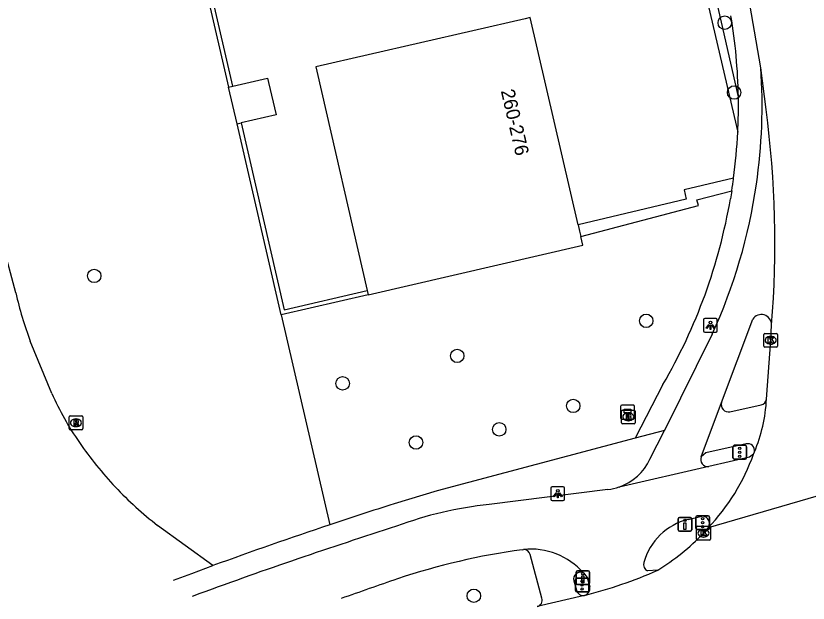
# Model space of a CAD drawing. Extents: x 156414 to 157775, y 382335 to 383765.
# Drawn here: x 156601.6 to 156659.2, y 382920.5 to 382963.2 of the extents above; entities that cross this region are included whole.
import ezdxf

# ---------------------------------------------------------------- set-up
doc = ezdxf.new("R2010")
doc.units = 0
for name, color, linetype in [('IMGEO_Boom', 7, 'Continuous'), ('IMGEO_Brandkraan', 7, 'Continuous'), ('IMGEO_Drukknoppaal', 7, 'Continuous'), ('IMGEO_Fietspad_gesloten', 7, 'Continuous'), ('IMGEO_Groenvoorziening', 7, 'Continuous'), ('IMGEO_Haag', 7, 'Continuous'), ('IMGEO_Hectometerpaal', 7, 'Continuous'), ('IMGEO_Kolk', 7, 'Continuous'), ('IMGEO_Lichtpunt', 7, 'Continuous'), ('IMGEO_Muur', 7, 'Continuous'), ('IMGEO_Pand', 7, 'Continuous'), ('IMGEO_Pand_nummerreeks', 7, 'Continuous'), ('IMGEO_Rijbaan_lokaal_gesloten', 7, 'Continuous'), ('IMGEO_Rijbaan_regionaal_gesloten', 7, 'Continuous'), ('IMGEO_Rioolput', 7, 'Continuous'), ('IMGEO_Verkeersregelinstallatiepaal', 7, 'Continuous'), ('IMGEO_Voetpad_gesloten', 7, 'Continuous'), ('IMGEO_Voetpad_open', 7, 'Continuous')]:
    doc.layers.add(name, color=color, linetype=linetype)

msp = doc.modelspace()

# ---------------------------------------------------------------- linework, layer by layer
at = {"layer": 'IMGEO_Boom'}
for centre in [(156653.124, 382962.701), (156653.805, 382957.634), (156607.303, 382944.304), (156647.418, 382941.043), (156633.683, 382938.495), (156625.356, 382936.497), (156642.114, 382934.859), (156636.739, 382933.155), (156630.691, 382932.201), (156634.893, 382921.065)]:
    msp.add_circle(centre, 0.489, dxfattribs=at)
at = {"layer": 'IMGEO_Brandkraan'}
for p, q in [((156645.613, 382933.635), (156645.613, 382934.487)), ((156645.688, 382934.561), (156646.54, 382934.561)), ((156646.614, 382934.487), (156646.614, 382933.635)), ((156646.101, 382934.341), (156646.126, 382934.341)), ((156646.54, 382933.561), (156645.688, 382933.561)), ((156646.124, 382933.781), (156646.099, 382933.781))]:
    msp.add_line(p, q, dxfattribs=at)
for points in [[(156645.613, 382933.635), (156645.613, 382934.487)], [(156645.688, 382934.561), (156646.54, 382934.561)], [(156646.614, 382934.487), (156646.614, 382933.635)], [(156645.961, 382934.261), (156645.961, 382933.861), (156646.174, 382933.861)], [(156646.192, 382934.261), (156645.961, 382934.261)], [(156646.14, 382934.18), (156646.086, 382934.18), (156646.086, 382934.104)], [(156646.086, 382934.104), (156646.139, 382934.104)], [(156646.148, 382934.028), (156646.086, 382934.028), (156646.086, 382933.947)], [(156646.086, 382933.947), (156646.148, 382933.947)], [(156646.54, 382933.561), (156645.688, 382933.561)]]:
    msp.add_lwpolyline(points, dxfattribs=at)
for centre, radius, start, end in [((156645.69, 382934.485), 0.0765, 91.55205, 178.44795), ((156645.69, 382934.485), 0.0765, 91.55205, 178.44795), ((156646.538, 382934.485), 0.0765, 1.55205, 88.44795), ((156646.538, 382934.485), 0.0765, 1.55205, 88.44795), ((156646.141, 382934.142), 0.0379, 267.82845, 90.93552), ((156646.149, 382933.987), 0.0404, 269.87594, 90.50774), ((156646.196, 382934.116), 0.145, 59.4692, 91.53667), ((156646.221, 382934.163), 0.0922, 285.51372, 58.15012), ((156646.226, 382933.971), 0.105, 301.31148, 78.98903), ((156645.69, 382933.637), 0.0765, 181.55205, 268.44795), ((156645.69, 382933.637), 0.0765, 181.55205, 268.44795), ((156646.18, 382934.112), 0.251, 268.66757, 293.53466), ((156646.538, 382933.637), 0.0765, 271.55205, 358.44795), ((156646.538, 382933.637), 0.0765, 271.55205, 358.44795)]:
    msp.add_arc(centre, radius, start, end, dxfattribs=at)
for centre, major_axis, ratio, start_param, end_param in [((156646.1, 382934.061), (-0.387, 0.002), 0.722429, 4.712389, 7.853982), ((156646.125, 382934.061), (-0.39, 0.002), 0.717154, 1.570796, 4.712389)]:
    msp.add_ellipse(centre, major_axis=major_axis, ratio=ratio, start_param=start_param, end_param=end_param, dxfattribs=at)
at = {"layer": 'IMGEO_Drukknoppaal'}
for p, q in [((156649.734, 382925.852), (156649.734, 382926.652)), ((156649.734, 382926.652), (156649.734, 382925.852)), ((156649.834, 382926.752), (156650.624, 382926.752)), ((156650.624, 382926.752), (156649.834, 382926.752)), ((156650.724, 382926.652), (156650.724, 382925.852)), ((156650.724, 382925.852), (156650.724, 382926.652)), ((156650.624, 382925.752), (156649.834, 382925.752)), ((156649.834, 382925.752), (156650.624, 382925.752)), ((156642.317, 382921.984), (156642.317, 382922.784)), ((156642.317, 382922.784), (156642.317, 382921.984)), ((156642.417, 382922.884), (156643.207, 382922.884)), ((156643.207, 382922.884), (156642.417, 382922.884)), ((156643.307, 382922.784), (156643.307, 382921.984)), ((156643.307, 382921.984), (156643.307, 382922.784)), ((156643.207, 382921.884), (156642.417, 382921.884)), ((156642.417, 382921.884), (156643.207, 382921.884))]:
    msp.add_line(p, q, dxfattribs=at)
for points in [[(156650.304, 382926.377), (156650.304, 382925.877), (156650.154, 382925.877), (156650.154, 382926.377), (156650.304, 382926.377)], [(156642.887, 382922.509), (156642.887, 382922.009), (156642.737, 382922.009), (156642.737, 382922.509), (156642.887, 382922.509)]]:
    msp.add_lwpolyline(points, dxfattribs=at)
for centre in [(156650.229, 382926.542), (156642.812, 382922.674)]:
    msp.add_circle(centre, 0.085, dxfattribs=at)
for centre, start, end in [((156649.834, 382926.652), 90, 180), ((156649.834, 382926.652), 90, 180), ((156650.624, 382926.652), 0, 90), ((156650.624, 382926.652), 360, 90), ((156649.834, 382925.852), 180, 270), ((156649.834, 382925.852), 180, 270), ((156650.624, 382925.852), 270, 0), ((156650.624, 382925.852), 270, 0), ((156642.417, 382922.784), 90, 180), ((156642.417, 382922.784), 90, 180), ((156643.207, 382922.784), 0, 90), ((156643.207, 382922.784), 360, 90), ((156642.417, 382921.984), 180, 270), ((156642.417, 382921.984), 180, 270), ((156643.207, 382921.984), 270, 0), ((156643.207, 382921.984), 270, 0)]:
    msp.add_arc(centre, 0.1, start, end, dxfattribs=at)
at = {"layer": 'IMGEO_Fietspad_gesloten'}
for points in [[(156652.89, 382935.116), (156655.156, 382941.158)], [(156652.212, 382940.075), (156648.751, 382933.084)], [(156651.415, 382931.166), (156652.89, 382935.116)], [(156647.691, 382930.993), (156648.751, 382933.084)], [(156655.222, 382931.361), (156654.917, 382931.136), (156651.968, 382930.465)], [(156651.968, 382930.465), (156645.453, 382928.969)], [(156644.635, 382928.781), (156636.006, 382927.701)], [(156650.463, 382926.618), (156651.448, 382926.839)], [(156638.397, 382924.415), (156638.498, 382924.427)], [(156642.858, 382922.734), (156643.131, 382922.398), (156643.324, 382921.704)], [(156648.252, 382922.918), (156647.505, 382922.871)], [(156614.977, 382921.222), (156614.425, 382921.01)]]:
    msp.add_lwpolyline(points, dxfattribs=at)
for centre, radius, start, end in [((156616.026, 382956.674), 39.811, 351.75299, 3.97329), ((156616.066, 382956.659), 39.768, 335.35388, 351.76679), ((156655.783, 382940.76), 0.742, 358.45598, 147.58577), ((156651.886, 382930.969), 0.511, 157.30678, 279.23113), ((156644.184, 382932.621), 3.866, 289.1562, 335.09486), ((156644.172, 382932.668), 3.914, 276.78897, 289.09794), ((156638.789, 382900.837), 27.008, 95.91486, 110.6354), ((156651.549, 382922.288), 4.464, 104.07378, 164.44607), ((156651.512, 382926.332), 0.511, 43.40278, 97.13946), ((156651.456, 382926.315), 0.564, 325.72728, 40.7804), ((156733.987, 382596.679), 345.676, 107.63378, 110.13802), ((156645.146, 382875.169), 49.706, 97.80341, 108.53506), ((156639.034, 382919.348), 5.107, 41.52758, 96.02976), ((156647.743, 382923.331), 0.518, 162.75256, 242.67258), ((156814.928, 382385.308), 568.153, 109.06512, 109.50297), ((156642.765, 382921.629), 0.564, 288.26256, 7.62541)]:
    msp.add_arc(centre, radius, start, end, dxfattribs=at)
at = {"layer": 'IMGEO_Groenvoorziening'}
msp.add_lwpolyline([(156620.887, 382941.481), (156624.416, 382926.223)], dxfattribs=at)
at = {"layer": 'IMGEO_Haag'}
for points in [[(156650.447, 382973.457), (156649.978, 382973.349), (156644.913, 382972.189), (156645.078, 382971.516), (156649.911, 382972.63), (156654.071, 382954.749)], [(156654.113, 382957.323), (156650.532, 382973.082), (156650.447, 382973.457)], [(156653.767, 382951.406), (156650.166, 382950.559), (156650.313, 382949.892), (156642.466, 382948.007)], [(156642.66, 382947.171), (156651.214, 382949.414), (156651.108, 382949.823), (156653.633, 382950.491)]]:
    msp.add_lwpolyline(points, dxfattribs=at)
at = {"layer": 'IMGEO_Hectometerpaal'}
for p, q in [((156645.56, 382934.824), (156645.56, 382933.983)), ((156645.56, 382934.824), (156645.56, 382933.983)), ((156646.476, 382934.908), (156645.635, 382934.908)), ((156646.476, 382934.908), (156645.635, 382934.908)), ((156646.56, 382933.992), (156646.56, 382934.833)), ((156646.56, 382933.992), (156646.56, 382934.833)), ((156645.644, 382933.908), (156646.485, 382933.908)), ((156645.644, 382933.908), (156646.485, 382933.908))]:
    msp.add_line(p, q, dxfattribs=at)
msp.add_lwpolyline([(156646.085, 382934.052), (156646.025, 382934.052), (156646.025, 382934.357), (156645.805, 382934.357), (156645.805, 382934.626), (156646.305, 382934.626), (156646.305, 382934.357), (156646.085, 382934.357), (156646.085, 382934.052)], dxfattribs=at)
for centre, start, end in [((156645.638, 382934.83), 92.4484, 184.28452), ((156645.638, 382934.83), 92.4484, 184.28452), ((156646.482, 382934.83), 2.4484, 94.28452), ((156646.482, 382934.83), 2.4484, 94.28452), ((156645.638, 382933.986), 182.4484, 274.28452), ((156645.638, 382933.986), 182.4484, 274.28452), ((156646.482, 382933.986), 272.4484, 4.28452), ((156646.482, 382933.986), 272.4484, 4.28452)]:
    msp.add_arc(centre, 0.0779, start, end, dxfattribs=at)
at = {"layer": 'IMGEO_Kolk'}
for p, q in [((156655.961, 382939.203), (156655.961, 382940.055)), ((156656.036, 382940.129), (156656.888, 382940.129)), ((156656.449, 382939.909), (156656.474, 382939.909)), ((156656.962, 382940.055), (156656.962, 382939.203)), ((156656.888, 382939.129), (156656.036, 382939.129)), ((156656.472, 382939.349), (156656.447, 382939.349)), ((156651.08, 382925.187), (156651.08, 382926.039)), ((156651.155, 382926.113), (156652.007, 382926.113)), ((156651.568, 382925.893), (156651.593, 382925.893)), ((156652.081, 382926.039), (156652.081, 382925.187)), ((156651.591, 382925.333), (156651.566, 382925.333)), ((156652.007, 382925.113), (156651.155, 382925.113))]:
    msp.add_line(p, q, dxfattribs=at)
for points in [[(156655.961, 382939.203), (156655.961, 382940.055)], [(156656.036, 382940.129), (156656.888, 382940.129)], [(156656.282, 382939.829), (156656.405, 382939.829), (156656.405, 382939.678), (156656.535, 382939.829), (156656.699, 382939.829), (156656.553, 382939.678), (156656.706, 382939.429), (156656.554, 382939.429), (156656.469, 382939.593), (156656.405, 382939.526), (156656.405, 382939.429), (156656.282, 382939.429), (156656.282, 382939.829)], [(156656.962, 382940.055), (156656.962, 382939.203)], [(156656.888, 382939.129), (156656.036, 382939.129)], [(156651.08, 382925.187), (156651.08, 382926.039)], [(156651.155, 382926.113), (156652.007, 382926.113)], [(156652.081, 382926.039), (156652.081, 382925.187)], [(156651.401, 382925.813), (156651.524, 382925.813), (156651.524, 382925.662), (156651.654, 382925.813), (156651.818, 382925.813), (156651.672, 382925.662), (156651.825, 382925.413), (156651.673, 382925.413), (156651.588, 382925.577), (156651.524, 382925.51), (156651.524, 382925.413), (156651.401, 382925.413), (156651.401, 382925.813)], [(156652.007, 382925.113), (156651.155, 382925.113)]]:
    msp.add_lwpolyline(points, dxfattribs=at)
for centre, start, end in [((156656.038, 382940.053), 91.55205, 178.44795), ((156656.038, 382940.053), 91.55205, 178.44795), ((156656.886, 382940.053), 1.55205, 88.44795), ((156656.886, 382940.053), 1.55205, 88.44795), ((156656.038, 382939.205), 181.55205, 268.44795), ((156656.038, 382939.205), 181.55205, 268.44795), ((156656.886, 382939.205), 271.55205, 358.44795), ((156656.886, 382939.205), 271.55205, 358.44795), ((156651.157, 382926.037), 91.55205, 178.44795), ((156651.157, 382926.037), 91.55205, 178.44795), ((156652.005, 382926.037), 1.55205, 88.44795), ((156652.005, 382926.037), 1.55205, 88.44795), ((156651.157, 382925.189), 181.55205, 268.44795), ((156651.157, 382925.189), 181.55205, 268.44795), ((156652.005, 382925.189), 271.55205, 358.44795), ((156652.005, 382925.189), 271.55205, 358.44795)]:
    msp.add_arc(centre, 0.0765, start, end, dxfattribs=at)
for centre, major_axis, ratio, start_param, end_param in [((156656.448, 382939.629), (-0.387, 0.002), 0.722429, 4.712389, 7.853982), ((156656.473, 382939.629), (-0.39, 0.002), 0.717154, 1.570796, 4.712389), ((156651.567, 382925.613), (-0.387, 0.002), 0.722429, 4.712389, 7.853982), ((156651.592, 382925.613), (-0.39, 0.002), 0.717154, 1.570796, 4.712389)]:
    msp.add_ellipse(centre, major_axis=major_axis, ratio=ratio, start_param=start_param, end_param=end_param, dxfattribs=at)
at = {"layer": 'IMGEO_Lichtpunt'}
for p, q in [((156651.589, 382941.114), (156651.589, 382940.307)), ((156651.589, 382941.114), (156651.589, 382940.307)), ((156652.491, 382941.209), (156651.683, 382941.209)), ((156652.491, 382941.209), (156651.683, 382941.209)), ((156652.585, 382940.307), (156652.585, 382941.114)), ((156652.585, 382940.307), (156652.585, 382941.114)), ((156651.683, 382940.213), (156652.491, 382940.213)), ((156651.683, 382940.213), (156652.491, 382940.213)), ((156640.489, 382928.884), (156640.489, 382928.077)), ((156640.489, 382928.884), (156640.489, 382928.077)), ((156641.391, 382928.979), (156640.583, 382928.979)), ((156641.391, 382928.979), (156640.583, 382928.979)), ((156641.485, 382928.077), (156641.485, 382928.884)), ((156641.485, 382928.077), (156641.485, 382928.884)), ((156640.583, 382927.983), (156641.391, 382927.983)), ((156640.583, 382927.983), (156641.391, 382927.983))]:
    msp.add_line(p, q, dxfattribs=at)
for points in [[(156651.963, 382940.778), (156652.002, 382940.75), (156651.814, 382940.488), (156651.776, 382940.515), (156651.963, 382940.778)], [(156652.065, 382940.73), (156652.112, 382940.73), (156652.112, 382940.408), (156652.065, 382940.408), (156652.065, 382940.73)], [(156652.175, 382940.75), (156652.213, 382940.777), (156652.4, 382940.515), (156652.361, 382940.487), (156652.175, 382940.75)], [(156640.863, 382928.548), (156640.902, 382928.52), (156640.714, 382928.258), (156640.676, 382928.285), (156640.863, 382928.548)], [(156640.965, 382928.5), (156641.012, 382928.5), (156641.012, 382928.178), (156640.965, 382928.178), (156640.965, 382928.5)], [(156641.075, 382928.52), (156641.113, 382928.547), (156641.3, 382928.285), (156641.261, 382928.257), (156641.075, 382928.52)]]:
    msp.add_lwpolyline(points, dxfattribs=at)
for centre in [(156652.088, 382940.912), (156640.988, 382928.682)]:
    msp.add_circle(centre, 0.0994, dxfattribs=at)
for centre, start, end in [((156651.683, 382941.114), 90, 180), ((156651.683, 382941.114), 90, 180), ((156652.491, 382941.114), 0, 90), ((156652.491, 382941.114), 0, 90), ((156651.683, 382940.307), 180, 270), ((156651.683, 382940.307), 180, 270), ((156652.491, 382940.307), 270, 0), ((156652.491, 382940.307), 270, 360), ((156640.583, 382928.884), 90, 180), ((156640.583, 382928.884), 90, 180), ((156641.391, 382928.884), 0, 90), ((156641.391, 382928.884), 0, 90), ((156640.583, 382928.077), 180, 270), ((156640.583, 382928.077), 180, 270), ((156641.391, 382928.077), 270, 0), ((156641.391, 382928.077), 270, 360)]:
    msp.add_arc(centre, 0.0946, start, end, dxfattribs=at)
at = {"layer": 'IMGEO_Muur'}
for points in [[(156617.371, 382958.096), (156612.789, 382977.915), (156609.332, 382992.869), (156614.395, 382994.05)], [(156608.948, 382993.108), (156612.478, 382977.842), (156617.066, 382958.026)], [(156620.887, 382941.481), (156617.685, 382955.347)], [(156617.987, 382955.417), (156621.119, 382941.852), (156627.146, 382943.244)], [(156627.216, 382942.942), (156620.887, 382941.481)]]:
    msp.add_lwpolyline(points, dxfattribs=at)
at = {"layer": 'IMGEO_Pand'}
for points in [[(156642.466, 382948.007), (156638.98, 382963.071), (156638.61, 382962.986), (156623.408, 382959.486), (156623.479, 382959.178), (156627.146, 382943.244)], [(156617.371, 382958.096), (156619.9, 382958.678), (156619.972, 382958.367), (156620.516, 382956.003), (156617.987, 382955.417)], [(156617.066, 382958.026), (156617.371, 382958.096)], [(156617.685, 382955.347), (156617.066, 382958.026)], [(156617.685, 382955.347), (156617.987, 382955.417)], [(156642.466, 382948.007), (156642.568, 382947.566), (156642.66, 382947.171)], [(156627.216, 382942.942), (156642.805, 382946.543), (156642.66, 382947.171)], [(156627.146, 382943.244), (156627.216, 382942.942)]]:
    msp.add_lwpolyline(points, dxfattribs=at)
at = {"layer": 'IMGEO_Rijbaan_lokaal_gesloten'}
for points in [[(156655.741, 382959.433), (156654.74, 382965.324), (156653.324, 382972.421)], [(156656.127, 382956.39), (156655.741, 382959.433)], [(156656.164, 382935.349), (156656.463, 382939.629), (156656.525, 382940.74)], [(156655.222, 382931.361), (156655.279, 382931.521)]]:
    msp.add_lwpolyline(points, dxfattribs=at)
for centre, radius, start, end in [((156584.503, 382946.738), 72.271, 355.23901, 7.67458), ((156644.603, 382936.005), 11.579, 337.21475, 356.75011), ((156640.683, 382936.608), 15.457, 316.6448, 340.1545)]:
    msp.add_arc(centre, radius, start, end, dxfattribs=at)
at = {"layer": 'IMGEO_Rijbaan_regionaal_gesloten'}
for points in [[(156660.487, 382928.497), (156651.922, 382925.997)], [(156651.922, 382925.997), (156651.583, 382925.612)], [(156642.942, 382921.094), (156639.503, 382920.282)]]:
    msp.add_lwpolyline(points, dxfattribs=at)
for centre, radius, start, end in [((156639.079, 382937.666), 17.368, 301.88045, 316.04907), ((156634.526, 382954.236), 34.193, 284.24848, 293.667)]:
    msp.add_arc(centre, radius, start, end, dxfattribs=at)
at = {"layer": 'IMGEO_Rioolput'}
for p, q in [((156605.474, 382933.208), (156605.474, 382934.06)), ((156605.549, 382934.134), (156606.401, 382934.134)), ((156605.962, 382933.914), (156605.987, 382933.914)), ((156606.475, 382934.06), (156606.475, 382933.208)), ((156605.985, 382933.354), (156605.96, 382933.354)), ((156606.401, 382933.134), (156605.549, 382933.134))]:
    msp.add_line(p, q, dxfattribs=at)
for points in [[(156605.474, 382933.208), (156605.474, 382934.06)], [(156605.549, 382934.134), (156606.401, 382934.134)], [(156606.475, 382934.06), (156606.475, 382933.208)], [(156606.063, 382933.832), (156605.811, 382933.834), (156605.811, 382933.434)], [(156605.811, 382933.434), (156605.935, 382933.434), (156605.935, 382933.596), (156605.946, 382933.596)], [(156605.989, 382933.753), (156605.935, 382933.753), (156605.935, 382933.672)], [(156605.935, 382933.672), (156605.987, 382933.672)], [(156605.993, 382933.567), (156606.064, 382933.434), (156606.204, 382933.434), (156606.139, 382933.56)], [(156606.401, 382933.134), (156605.549, 382933.134)]]:
    msp.add_lwpolyline(points, dxfattribs=at)
for centre, radius, start, end in [((156605.551, 382934.058), 0.0765, 91.55205, 178.44795), ((156605.551, 382934.058), 0.0765, 91.55205, 178.44795), ((156606.399, 382934.058), 0.0765, 1.55205, 88.44795), ((156606.399, 382934.058), 0.0765, 1.55205, 88.44795), ((156605.945, 382933.543), 0.0533, 26.02933, 88.69889), ((156605.971, 382933.861), 0.19, 274.7715, 282.96867), ((156605.995, 382933.657), 0.0964, 77.00612, 93.18647), ((156606.009, 382933.714), 0.0378, 276.66336, 79.67722), ((156606.062, 382933.722), 0.109, 350.36119, 89.41601), ((156606.06, 382933.722), 0.112, 277.58423, 350.98172), ((156606.044, 382933.507), 0.108, 29.51342, 73.79051), ((156605.551, 382933.21), 0.0765, 181.55205, 268.44795), ((156605.551, 382933.21), 0.0765, 181.55205, 268.44795), ((156606.399, 382933.21), 0.0765, 271.55205, 358.44795), ((156606.399, 382933.21), 0.0765, 271.55205, 358.44795)]:
    msp.add_arc(centre, radius, start, end, dxfattribs=at)
for centre, major_axis, ratio, start_param, end_param in [((156605.961, 382933.634), (-0.387, 0.002), 0.722429, 4.712389, 7.853982), ((156605.986, 382933.634), (-0.39, 0.002), 0.717154, 1.570796, 4.712389)]:
    msp.add_ellipse(centre, major_axis=major_axis, ratio=ratio, start_param=start_param, end_param=end_param, dxfattribs=at)
at = {"layer": 'IMGEO_Verkeersregelinstallatiepaal'}
for p, q in [((156653.721, 382931.098), (156653.721, 382931.898)), ((156653.721, 382931.898), (156653.721, 382931.098)), ((156653.821, 382931.998), (156654.611, 382931.998)), ((156654.611, 382931.998), (156653.821, 382931.998)), ((156654.711, 382931.898), (156654.711, 382931.098)), ((156654.711, 382931.098), (156654.711, 382931.898)), ((156654.611, 382930.998), (156653.821, 382930.998)), ((156653.821, 382930.998), (156654.611, 382930.998)), ((156651.022, 382925.975), (156651.022, 382926.775)), ((156651.022, 382926.775), (156651.022, 382925.975)), ((156651.122, 382926.875), (156651.912, 382926.875)), ((156651.912, 382926.875), (156651.122, 382926.875)), ((156652.012, 382926.775), (156652.012, 382925.975)), ((156652.012, 382925.975), (156652.012, 382926.775)), ((156651.912, 382925.875), (156651.122, 382925.875)), ((156651.122, 382925.875), (156651.912, 382925.875)), ((156642.268, 382921.454), (156642.268, 382922.254)), ((156642.268, 382922.254), (156642.268, 382921.454)), ((156642.368, 382922.354), (156643.158, 382922.354)), ((156643.158, 382922.354), (156642.368, 382922.354)), ((156643.258, 382922.254), (156643.258, 382921.454)), ((156643.258, 382921.454), (156643.258, 382922.254)), ((156643.158, 382921.354), (156642.368, 382921.354)), ((156642.368, 382921.354), (156643.158, 382921.354))]:
    msp.add_line(p, q, dxfattribs=at)
for centre in [(156654.216, 382931.788), (156654.216, 382931.498), (156654.216, 382931.208), (156651.517, 382926.665), (156651.517, 382926.375), (156651.517, 382926.085), (156642.763, 382922.144), (156642.763, 382921.854), (156642.763, 382921.564)]:
    msp.add_circle(centre, 0.085, dxfattribs=at)
for centre, start, end in [((156653.821, 382931.898), 90, 180), ((156653.821, 382931.898), 90, 180), ((156654.611, 382931.898), 0, 90), ((156654.611, 382931.898), 360, 90), ((156653.821, 382931.098), 180, 270), ((156653.821, 382931.098), 180, 270), ((156654.611, 382931.098), 270, 0), ((156654.611, 382931.098), 270, 0), ((156651.122, 382926.775), 90, 180), ((156651.122, 382926.775), 90, 180), ((156651.912, 382926.775), 0, 90), ((156651.912, 382926.775), 360, 90), ((156651.122, 382925.975), 180, 270), ((156651.122, 382925.975), 180, 270), ((156651.912, 382925.975), 270, 0), ((156651.912, 382925.975), 270, 0), ((156642.368, 382922.254), 90, 180), ((156642.368, 382922.254), 90, 180), ((156643.158, 382922.254), 0, 90), ((156643.158, 382922.254), 360, 90), ((156642.368, 382921.454), 180, 270), ((156642.368, 382921.454), 180, 270), ((156643.158, 382921.454), 270, 0), ((156643.158, 382921.454), 270, 0)]:
    msp.add_arc(centre, 0.1, start, end, dxfattribs=at)
at = {"layer": 'IMGEO_Voetpad_gesloten'}
for points in [[(156601.609, 382943.07), (156600.671, 382946.61), (156599.839, 382949.279), (156598.895, 382951.91), (156597.909, 382954.168), (156596.778, 382956.358), (156594.957, 382959.345), (156592.924, 382962.192)], [(156604.219, 382935.773), (156602.659, 382939.561)], [(156615.929, 382923.255), (156611.915, 382926.177)], [(156613.064, 382922.193), (156614.39, 382922.687), (156615.929, 382923.255)]]:
    msp.add_lwpolyline(points, dxfattribs=at)
for centre, radius, start, end in [((156626.571, 382948.628), 25.573, 192.55214, 200.76544), ((156624.543, 382944.833), 22.252, 204.02484, 214.58705), ((156628.657, 382947.678), 27.254, 214.60136, 223.34695), ((156628.33, 382947.353), 26.793, 223.32219, 232.21761)]:
    msp.add_arc(centre, radius, start, end, dxfattribs=at)
at = {"layer": 'IMGEO_Voetpad_open'}
for points in [[(156654.071, 382954.749), (156654.079, 382954.913), (156654.086, 382955.078), (156654.092, 382955.242)], [(156653.633, 382950.491), (156653.669, 382950.723), (156653.704, 382950.955), (156653.737, 382951.187), (156653.752, 382951.296), (156653.767, 382951.406)], [(156653.633, 382950.491), (156653.586, 382950.199), (156653.537, 382949.907)], [(156648.633, 382936.419), (156646.617, 382932.517)], [(156653.505, 382934.427), (156655.765, 382934.949)], [(156648.751, 382933.084), (156646.617, 382932.517)], [(156646.617, 382932.517), (156632.229, 382928.694), (156629.092, 382927.742)], [(156654.671, 382932.1), (156651.741, 382931.452), (156651.415, 382931.166)], [(156639.837, 382920.893), (156638.99, 382924.055)], [(156642.149, 382922.163), (156642.358, 382921.475)]]:
    msp.add_lwpolyline(points, dxfattribs=at)
for centre, radius, start, end in [((156614.354, 382956.665), 39.765, 0.94765, 9.47455), ((156614.022, 382956.687), 40.096, 357.93474, 0.90892), ((156614.056, 382956.702), 40.063, 352.40295, 357.2051), ((156613.745, 382956.739), 40.375, 329.78184, 350.2574), ((156653.405, 382934.957), 0.539, 162.8689, 280.63517), ((156655.672, 382935.441), 0.501, 280.71528, 349.42814), ((156654.8, 382931.626), 0.491, 347.58664, 105.21243), ((156720.46, 382638.522), 303.309, 107.53203, 108.46078), ((156725.114, 382624.659), 317.932, 108.46513, 110.08549), ((156638.5, 382923.919), 0.508, 15.56946, 90.24486), ((156642.641, 382922.278), 0.505, 64.5833, 193.10983), ((156642.841, 382921.577), 0.494, 191.97135, 281.78801), ((156639.379, 382920.747), 0.481, 284.93192, 17.74209)]:
    msp.add_arc(centre, radius, start, end, dxfattribs=at)

# ---------------------------------------------------------------- texts
at = {"layer": 'IMGEO_Pand_nummerreeks'}
msp.add_text('260-276', height=1, rotation=283.02885, dxfattribs=at).set_placement((156636.844, 382957.751))

doc.saveas('drawing.dxf')
